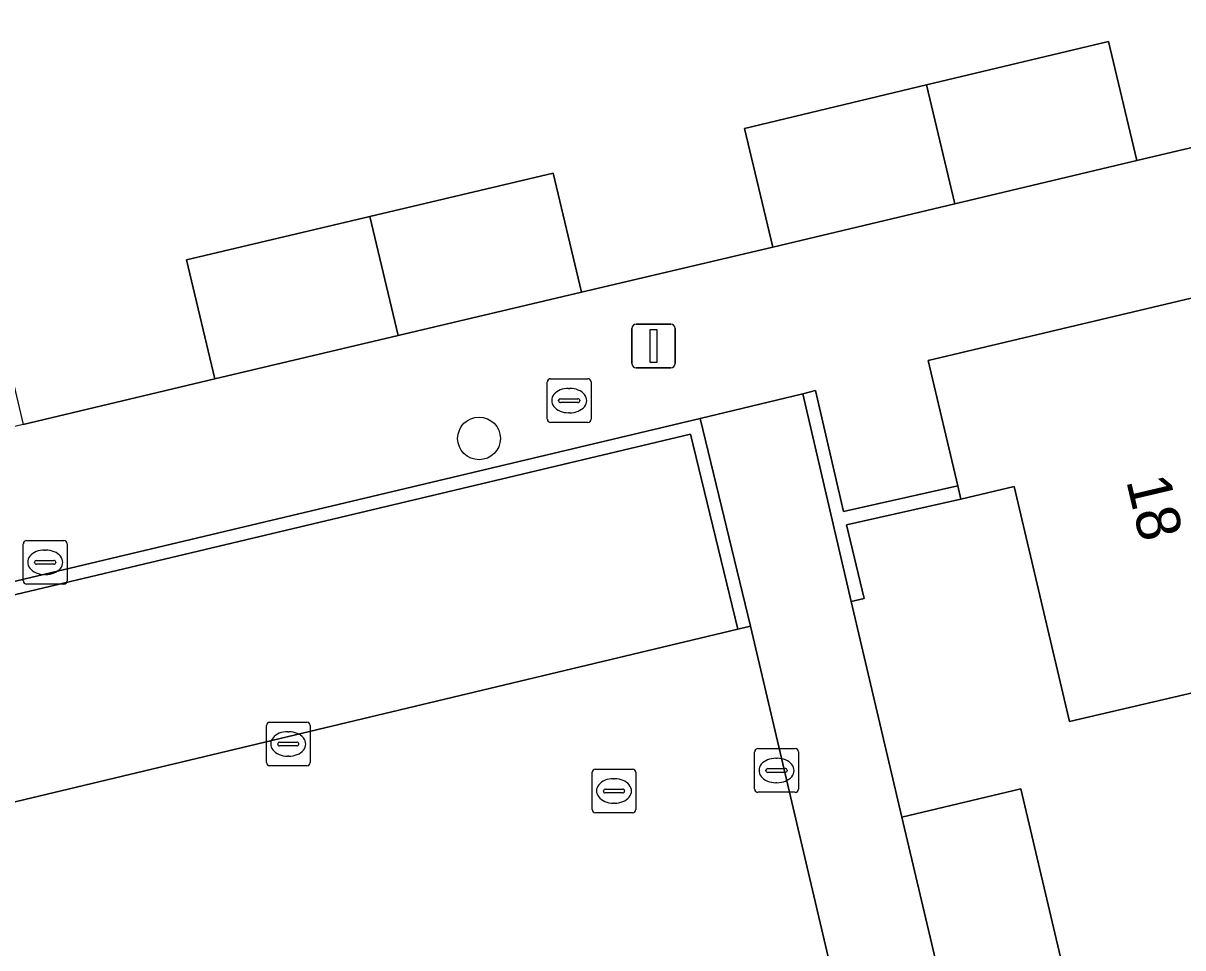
# Model space of a CAD drawing. Extents: x 158031 to 159244, y 380104 to 381214.
# Drawn here: x 158658.49 to 158685.04, y 380611.43 to 380632.6 of the extents above; entities that cross this region are included whole.
import ezdxf

# ---------------------------------------------------------------- set-up
doc = ezdxf.new("R2010")
doc.units = 0
for name, color, linetype in [('IMGEO_Boom', 7, 'Continuous'), ('IMGEO_Erf', 7, 'Continuous'), ('IMGEO_Kolk', 7, 'Continuous'), ('IMGEO_Lichtmast', 7, 'Continuous'), ('IMGEO_Muur', 7, 'Continuous'), ('IMGEO_Pand', 7, 'Continuous'), ('IMGEO_Pand_nummerreeks', 7, 'Continuous'), ('IMGEO_Parkeervlak_open', 7, 'Continuous'), ('IMGEO_Rijbaan_lokaal_open', 7, 'Continuous'), ('IMGEO_Rioolput', 7, 'Continuous'), ('IMGEO_Voetpad_open', 7, 'Continuous')]:
    doc.layers.add(name, color=color, linetype=linetype)

msp = doc.modelspace()

# ---------------------------------------------------------------- linework, layer by layer
at = {"layer": 'IMGEO_Boom'}
msp.add_circle((158668.929, 380623.096), 0.489, dxfattribs=at)
at = {"layer": 'IMGEO_Erf'}
for points in [[(158703.146, 380660.152), (158636.227, 380644.398), (158636.257, 380644.275), (158638.262, 380635.957), (158640.207, 380634.374), (158643.384, 380635.009), (158646.891, 380620.567), (158649.038, 380621.183), (158650.241, 380621.462), (158649.596, 380624.187), (158653.719, 380625.164), (158657.846, 380626.142), (158658.489, 380623.417), (158662.878, 380624.462), (158662.235, 380627.187), (158666.432, 380628.177), (158670.63, 380629.168), (158671.273, 380626.443), (158675.658, 380627.472), (158675.009, 380630.195), (158679.175, 380631.189), (158683.342, 380632.182), (158683.991, 380629.458), (158688.336, 380630.486)], [(158685.293, 380617.279), (158682.451, 380616.611), (158681.185, 380621.996), (158679.96, 380621.708), (158677.346, 380621.12), (158677.745, 380619.429), (158677.453, 380619.361), (158678.61, 380614.426), (158681.336, 380615.068), (158682.334, 380610.828), (158679.608, 380610.187), (158679.891, 380608.99), (158682.616, 380609.633), (158683.59, 380605.511), (158684.563, 380601.388), (158681.838, 380600.744), (158682.133, 380599.534), (158684.859, 380600.175), (158685.852, 380595.949), (158683.126, 380595.308), (158684.369, 380590.154), (158684.603, 380590.209), (158686.699, 380581.338)]]:
    msp.add_lwpolyline(points, dxfattribs=at)
at = {"layer": 'IMGEO_Kolk'}
for p, q in [((158658.495, 380619.833), (158658.495, 380620.685)), ((158658.57, 380620.759), (158659.422, 380620.759)), ((158659.496, 380620.685), (158659.496, 380619.833)), ((158658.983, 380620.539), (158659.008, 380620.539)), ((158658.754, 380620.253), (158658.754, 380620.265)), ((158659.192, 380620.216), (158658.794, 380620.216)), ((158658.797, 380620.302), (158659.195, 380620.302)), ((158659.238, 380620.265), (158659.238, 380620.253)), ((158659.006, 380619.979), (158658.981, 380619.979)), ((158659.422, 380619.759), (158658.57, 380619.759)), ((158664.135, 380616.599), (158664.987, 380616.599)), ((158664.06, 380615.673), (158664.06, 380616.525)), ((158664.548, 380616.379), (158664.573, 380616.379)), ((158665.061, 380616.525), (158665.061, 380615.673)), ((158664.319, 380616.093), (158664.319, 380616.105)), ((158664.362, 380616.142), (158664.76, 380616.142)), ((158664.803, 380616.105), (158664.803, 380616.093)), ((158664.757, 380616.056), (158664.359, 380616.056)), ((158664.571, 380615.819), (158664.546, 380615.819)), ((158675.24, 380615.065), (158675.24, 380615.917)), ((158675.315, 380615.991), (158676.167, 380615.991)), ((158676.241, 380615.917), (158676.241, 380615.065)), ((158664.987, 380615.599), (158664.135, 380615.599)), ((158675.542, 380615.534), (158675.94, 380615.534)), ((158675.728, 380615.771), (158675.753, 380615.771)), ((158675.499, 380615.485), (158675.499, 380615.497)), ((158675.937, 380615.448), (158675.539, 380615.448)), ((158675.983, 380615.497), (158675.983, 380615.485)), ((158675.751, 380615.211), (158675.726, 380615.211)), ((158676.167, 380614.991), (158675.315, 380614.991))]:
    msp.add_line(p, q, dxfattribs=at)
for points in [[(158658.495, 380619.833), (158658.495, 380620.685)], [(158658.57, 380620.759), (158659.422, 380620.759)], [(158659.496, 380620.685), (158659.496, 380619.833)], [(158659.422, 380619.759), (158658.57, 380619.759)], [(158664.135, 380616.599), (158664.987, 380616.599)], [(158664.06, 380615.673), (158664.06, 380616.525)], [(158665.061, 380616.525), (158665.061, 380615.673)], [(158675.24, 380615.065), (158675.24, 380615.917)], [(158675.315, 380615.991), (158676.167, 380615.991)], [(158676.241, 380615.917), (158676.241, 380615.065)], [(158664.987, 380615.599), (158664.135, 380615.599)], [(158676.167, 380614.991), (158675.315, 380614.991)]]:
    msp.add_lwpolyline(points, dxfattribs=at)
for centre, radius, start, end in [((158658.572, 380620.683), 0.0765, 91.552, 178.448), ((158658.572, 380620.683), 0.0765, 91.552, 178.448), ((158659.42, 380620.683), 0.0765, 1.552, 88.448), ((158659.42, 380620.683), 0.0765, 1.552, 88.448), ((158658.794, 380620.262), 0.0403, 85.8775, 175.7526), ((158658.791, 380620.252), 0.0366, 178.938, 274.7102), ((158659.195, 380620.259), 0.043, 264.8664, 352.4533), ((158659.199, 380620.264), 0.0386, 1.7309, 96.639), ((158658.572, 380619.835), 0.0765, 181.552, 268.448), ((158658.572, 380619.835), 0.0765, 181.552, 268.448), ((158659.42, 380619.835), 0.0765, 271.552, 358.448), ((158659.42, 380619.835), 0.0765, 271.552, 358.448), ((158664.137, 380616.523), 0.0765, 91.552, 178.448), ((158664.137, 380616.523), 0.0765, 91.552, 178.448), ((158664.985, 380616.523), 0.0765, 1.552, 88.448), ((158664.985, 380616.523), 0.0765, 1.552, 88.448), ((158664.359, 380616.102), 0.0403, 85.8775, 175.7526), ((158664.356, 380616.092), 0.0366, 178.938, 274.7102), ((158664.76, 380616.099), 0.043, 264.8664, 352.4533), ((158664.764, 380616.104), 0.0386, 1.7309, 96.639), ((158675.317, 380615.915), 0.0765, 91.552, 178.448), ((158675.317, 380615.915), 0.0765, 91.552, 178.448), ((158676.165, 380615.915), 0.0765, 1.552, 88.448), ((158676.165, 380615.915), 0.0765, 1.552, 88.448), ((158664.137, 380615.675), 0.0765, 181.552, 268.448), ((158664.137, 380615.675), 0.0765, 181.552, 268.448), ((158664.985, 380615.675), 0.0765, 271.552, 358.448), ((158664.985, 380615.675), 0.0765, 271.552, 358.448), ((158675.539, 380615.494), 0.0403, 85.8775, 175.7526), ((158675.944, 380615.496), 0.0386, 1.7309, 96.639), ((158675.536, 380615.484), 0.0366, 178.938, 274.7102), ((158675.94, 380615.491), 0.043, 264.8664, 352.4533), ((158675.317, 380615.067), 0.0765, 181.552, 268.448), ((158675.317, 380615.067), 0.0765, 181.552, 268.448), ((158676.165, 380615.067), 0.0765, 271.552, 358.448), ((158676.165, 380615.067), 0.0765, 271.552, 358.448)]:
    msp.add_arc(centre, radius, start, end, dxfattribs=at)
for centre, major_axis, ratio, start_param, end_param in [((158658.982, 380620.259), (-0.387, 0.002), 0.722429, 4.712389, 7.853982), ((158659.007, 380620.259), (-0.39, 0.002), 0.717154, 1.570796, 4.712389), ((158664.547, 380616.099), (-0.387, 0.002), 0.722429, 4.712389, 7.853982), ((158664.572, 380616.099), (-0.39, 0.002), 0.717154, 1.570796, 4.712389), ((158675.727, 380615.491), (-0.387, 0.002), 0.722429, 4.712389, 7.853982), ((158675.752, 380615.491), (-0.39, 0.002), 0.717154, 1.570796, 4.712389)]:
    msp.add_ellipse(centre, major_axis=major_axis, ratio=ratio, start_param=start_param, end_param=end_param, dxfattribs=at)
at = {"layer": 'IMGEO_Lichtmast'}
for p, q in [((158672.528, 380625.712), (158673.318, 380625.712)), ((158673.318, 380625.712), (158672.528, 380625.712)), ((158672.428, 380624.812), (158672.428, 380625.612)), ((158672.428, 380625.612), (158672.428, 380624.812)), ((158673.418, 380625.612), (158673.418, 380624.812)), ((158673.418, 380624.812), (158673.418, 380625.612)), ((158673.318, 380624.712), (158672.528, 380624.712)), ((158672.528, 380624.712), (158673.318, 380624.712))]:
    msp.add_line(p, q, dxfattribs=at)
msp.add_lwpolyline([(158672.848, 380625.587), (158672.998, 380625.587), (158672.998, 380624.837), (158672.848, 380624.837), (158672.848, 380625.587)], dxfattribs=at)
for centre, start, end in [((158672.528, 380625.612), 90, 180), ((158672.528, 380625.612), 90, 180), ((158673.318, 380625.612), 0, 90), ((158673.318, 380625.612), 360, 90), ((158672.528, 380624.812), 180, 270), ((158672.528, 380624.812), 180, 270), ((158673.318, 380624.812), 270, 0), ((158673.318, 380624.812), 270, 0)]:
    msp.add_arc(centre, 0.1, start, end, dxfattribs=at)
at = {"layer": 'IMGEO_Muur'}
for points in [[(158679.96, 380621.708), (158679.889, 380622.011), (158677.271, 380621.422), (158676.63, 380624.189), (158676.34, 380624.116), (158677.453, 380619.361), (158677.745, 380619.429), (158677.346, 380621.12)], [(158645.211, 380616.407), (158673.774, 380623.19), (158674.853, 380618.727), (158675.144, 380618.798), (158673.995, 380623.552), (158644.849, 380616.63), (158645.924, 380612.137), (158642.999, 380611.446), (158641.936, 380615.971), (158641.644, 380615.902), (158642.774, 380611.091), (158646.289, 380611.903)]]:
    msp.add_lwpolyline(points, close=True, dxfattribs=at)
at = {"layer": 'IMGEO_Pand'}
for points in [[(158679.824, 380628.465), (158683.991, 380629.458), (158683.342, 380632.182), (158679.175, 380631.189)], [(158679.824, 380628.465), (158679.175, 380631.189), (158675.009, 380630.195), (158675.658, 380627.472)], [(158667.076, 380625.452), (158671.273, 380626.443), (158670.63, 380629.168), (158666.432, 380628.177)], [(158667.076, 380625.452), (158666.432, 380628.177), (158662.235, 380627.187), (158662.878, 380624.462)], [(158685.293, 380617.279), (158688.263, 380617.977), (158687.574, 380620.908), (158690.697, 380621.642), (158689.357, 380627.287), (158679.216, 380624.879), (158679.889, 380622.011), (158679.96, 380621.708), (158681.185, 380621.996), (158682.451, 380616.611)], [(158679.608, 380610.187), (158682.334, 380610.828), (158681.336, 380615.068), (158678.61, 380614.426)]]:
    msp.add_lwpolyline(points, close=True, dxfattribs=at)
at = {"layer": 'IMGEO_Parkeervlak_open'}
msp.add_lwpolyline([(158674.853, 380618.727), (158673.774, 380623.19), (158645.211, 380616.407), (158646.289, 380611.903)], close=True, dxfattribs=at)
at = {"layer": 'IMGEO_Rijbaan_lokaal_open'}
msp.add_lwpolyline([(158674.8, 380595.318), (158681.44, 380567.252), (158682.048, 380564.681), (158687.531, 380566.04), (158675.144, 380618.798), (158674.853, 380618.727), (158646.289, 380611.903), (158642.774, 380611.091), (158641.644, 380615.902), (158637.085, 380614.819), (158638.238, 380610.014), (158643.37, 380588.22), (158643.438, 380587.928)], close=True, dxfattribs=at)
at = {"layer": 'IMGEO_Rioolput'}
for p, q in [((158670.493, 380623.536), (158670.493, 380624.388)), ((158670.568, 380624.462), (158671.42, 380624.462)), ((158671.494, 380624.388), (158671.494, 380623.536)), ((158670.981, 380624.242), (158671.006, 380624.242)), ((158670.752, 380623.956), (158670.752, 380623.968)), ((158671.19, 380623.919), (158670.792, 380623.919)), ((158670.795, 380624.005), (158671.193, 380624.005)), ((158671.236, 380623.968), (158671.236, 380623.956)), ((158671.004, 380623.682), (158670.979, 380623.682)), ((158671.42, 380623.462), (158670.568, 380623.462)), ((158671.519, 380614.597), (158671.519, 380615.449)), ((158671.594, 380615.523), (158672.446, 380615.523)), ((158672.007, 380615.303), (158672.032, 380615.303)), ((158672.52, 380615.449), (158672.52, 380614.597)), ((158671.778, 380615.017), (158671.778, 380615.029)), ((158671.821, 380615.066), (158672.219, 380615.066)), ((158672.262, 380615.029), (158672.262, 380615.017)), ((158672.216, 380614.98), (158671.818, 380614.98)), ((158672.03, 380614.743), (158672.005, 380614.743)), ((158672.446, 380614.523), (158671.594, 380614.523))]:
    msp.add_line(p, q, dxfattribs=at)
for points in [[(158670.493, 380623.536), (158670.493, 380624.388)], [(158670.568, 380624.462), (158671.42, 380624.462)], [(158671.494, 380624.388), (158671.494, 380623.536)], [(158671.42, 380623.462), (158670.568, 380623.462)], [(158671.519, 380614.597), (158671.519, 380615.449)], [(158671.594, 380615.523), (158672.446, 380615.523)], [(158672.52, 380615.449), (158672.52, 380614.597)], [(158672.446, 380614.523), (158671.594, 380614.523)]]:
    msp.add_lwpolyline(points, dxfattribs=at)
for centre, radius, start, end in [((158670.57, 380624.386), 0.0765, 91.552, 178.448), ((158670.57, 380624.386), 0.0765, 91.552, 178.448), ((158671.418, 380624.386), 0.0765, 1.552, 88.448), ((158671.418, 380624.386), 0.0765, 1.552, 88.448), ((158670.792, 380623.965), 0.0403, 85.8775, 175.7526), ((158670.789, 380623.955), 0.0366, 178.938, 274.7102), ((158671.193, 380623.962), 0.043, 264.8664, 352.4533), ((158671.197, 380623.967), 0.0386, 1.7309, 96.639), ((158670.57, 380623.538), 0.0765, 181.552, 268.448), ((158670.57, 380623.538), 0.0765, 181.552, 268.448), ((158671.418, 380623.538), 0.0765, 271.552, 358.448), ((158671.418, 380623.538), 0.0765, 271.552, 358.448), ((158671.596, 380615.447), 0.0765, 91.552, 178.448), ((158671.596, 380615.447), 0.0765, 91.552, 178.448), ((158672.444, 380615.447), 0.0765, 1.552, 88.448), ((158672.444, 380615.447), 0.0765, 1.552, 88.448), ((158671.818, 380615.026), 0.0403, 85.8775, 175.7526), ((158671.815, 380615.016), 0.0366, 178.938, 274.7102), ((158672.219, 380615.023), 0.043, 264.8664, 352.4533), ((158672.223, 380615.028), 0.0386, 1.7309, 96.639), ((158671.596, 380614.599), 0.0765, 181.552, 268.448), ((158671.596, 380614.599), 0.0765, 181.552, 268.448), ((158672.444, 380614.599), 0.0765, 271.552, 358.448), ((158672.444, 380614.599), 0.0765, 271.552, 358.448)]:
    msp.add_arc(centre, radius, start, end, dxfattribs=at)
for centre, major_axis, ratio, start_param, end_param in [((158670.98, 380623.962), (-0.387, 0.002), 0.722429, 4.712389, 7.853982), ((158671.005, 380623.962), (-0.39, 0.002), 0.717154, 1.570796, 4.712389), ((158672.006, 380615.023), (-0.387, 0.002), 0.722429, 4.712389, 7.853982), ((158672.031, 380615.023), (-0.39, 0.002), 0.717154, 1.570796, 4.712389)]:
    msp.add_ellipse(centre, major_axis=major_axis, ratio=ratio, start_param=start_param, end_param=end_param, dxfattribs=at)
at = {"layer": 'IMGEO_Voetpad_open'}
for points in [[(158688.336, 380630.486), (158683.991, 380629.458), (158679.824, 380628.465), (158675.658, 380627.472), (158671.273, 380626.443), (158667.076, 380625.452), (158662.878, 380624.462), (158658.489, 380623.417), (158654.365, 380622.44), (158650.241, 380621.462), (158649.038, 380621.183), (158646.891, 380620.567), (158642.259, 380619.492), (158634.865, 380617.848), (158630.162, 380616.722), (158627.647, 380616.095), (158626.693, 380615.87), (158622.523, 380614.882), (158618.353, 380613.893), (158614.031, 380612.869), (158609.71, 380611.835), (158610.485, 380608.502)], [(158633.055, 380609.076), (158631.969, 380613.591), (158636.347, 380614.642), (158636.804, 380614.741), (158637.085, 380614.819), (158641.644, 380615.902), (158641.936, 380615.971), (158644.849, 380616.63), (158673.995, 380623.552), (158676.34, 380624.116), (158676.63, 380624.189), (158677.271, 380621.422), (158679.889, 380622.011), (158679.216, 380624.879), (158689.357, 380627.287)]]:
    msp.add_lwpolyline(points, dxfattribs=at)
msp.add_lwpolyline([(158683.126, 380595.308), (158682.133, 380599.534), (158681.838, 380600.744), (158680.865, 380604.867), (158679.891, 380608.99), (158679.608, 380610.187), (158678.61, 380614.426), (158677.453, 380619.361), (158676.34, 380624.116), (158673.995, 380623.552), (158675.144, 380618.798), (158687.531, 380566.04), (158689.925, 380566.39), (158688.935, 380570.621), (158688.645, 380571.833), (158687.636, 380576.078), (158686.465, 380581.283), (158684.369, 380590.154)], close=True, dxfattribs=at)

# ---------------------------------------------------------------- texts
at = {"layer": 'IMGEO_Pand_nummerreeks'}
msp.add_text('18', height=1, rotation=283.225, dxfattribs=at).set_placement((158683.743, 380622.131))

doc.saveas('drawing.dxf')
